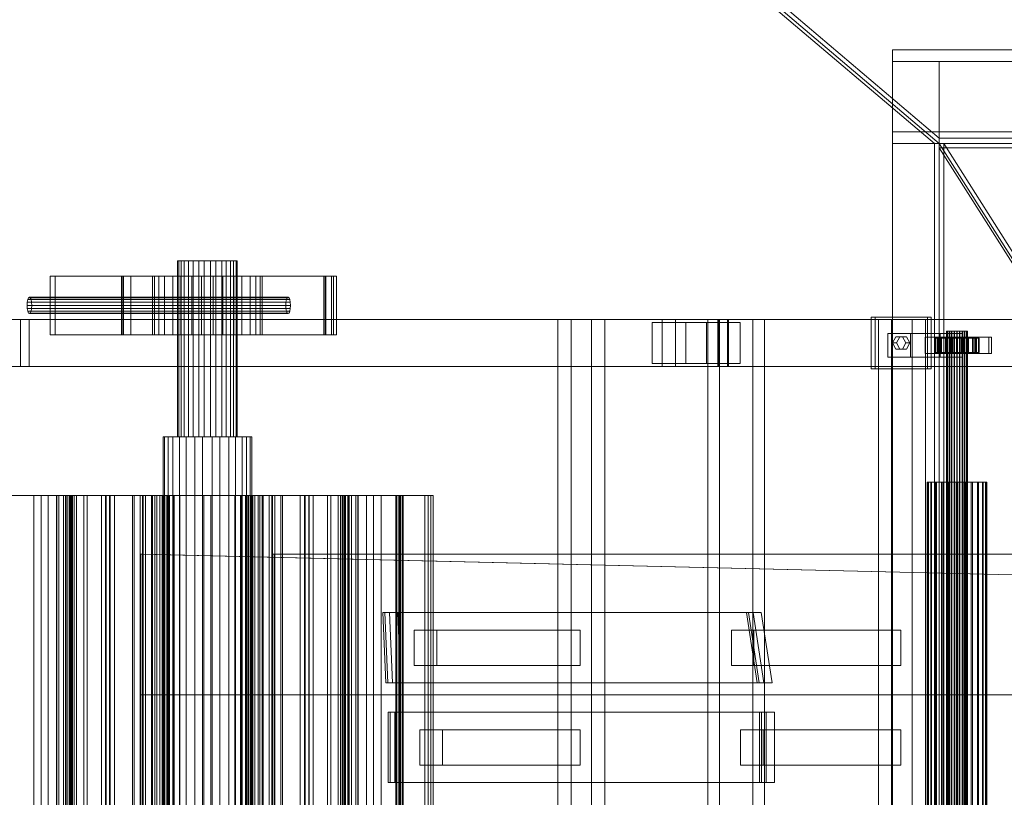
# Model space of a CAD drawing. Header units: millimetres. Extents: x -4395 to 65662, y -65530 to 6847.
# Tile 492 of 656: x 890 to 1730, y -17958 to -17294. Entities that reach past the tile are written whole.
import ezdxf

# ---------------------------------------------------------------- set-up
doc = ezdxf.new("R2010")
doc.units = ezdxf.units.MM
for name, color, linetype, lineweight in [('superior_C01', 7, 'Continuous', 0), ('superior_tolva', 7, 'Continuous', 0), ('superior_tolva-C01', 7, 'Continuous', 0)]:
    doc.layers.add(name, color=color, linetype=linetype, lineweight=lineweight)

msp = doc.modelspace()

# ---------------------------------------------------------------- linework, layer by layer
at = {"layer": 'superior_C01'}
for p, q in [((1025.537, -17500), (1024.645, -17500)), ((1024.645, -17500), (1027.613, -17500)), ((1024.645, -17500), (1024.645, -17650)), ((1030.153, -17500), (1025.537, -17500)), ((1025.537, -17500), (1025.537, -17650)), ((1027.613, -17500), (1033.989, -17500)), ((1027.613, -17500), (1027.613, -17650)), ((1037.791, -17500), (1030.153, -17500)), ((1030.153, -17500), (1030.153, -17650)), ((1033.989, -17500), (1042.803, -17500)), ((1033.989, -17500), (1033.989, -17650)), ((1047.288, -17500), (1037.791, -17500)), ((1037.791, -17500), (1037.791, -17650)), ((1042.803, -17500), (1052.712, -17500)), ((1042.803, -17500), (1042.803, -17650)), ((1057.197, -17500), (1047.288, -17500)), ((1047.288, -17500), (1047.288, -17650)), ((1052.712, -17500), (1062.209, -17500)), ((1052.712, -17500), (1052.712, -17650)), ((1066.011, -17500), (1057.197, -17500)), ((1057.197, -17500), (1057.197, -17650)), ((1062.209, -17500), (1069.847, -17500)), ((1062.209, -17500), (1062.209, -17650)), ((1072.387, -17500), (1066.011, -17500)), ((1066.011, -17500), (1066.011, -17650)), ((1069.847, -17500), (1074.463, -17500)), ((1069.847, -17500), (1069.847, -17650)), ((1075.355, -17500), (1072.387, -17500)), ((1072.387, -17500), (1072.387, -17650)), ((1074.463, -17500), (1075.355, -17500)), ((1074.463, -17650), (1074.463, -17500)), ((1075.355, -17500), (1075.355, -17650)), ((1155.813, -17513), (915.978, -17513)), ((915.978, -17513), (915.978, -17563)), ((920.212, -17513), (915.978, -17513)), ((920.212, -17563), (920.212, -17513)), ((920.212, -17513), (1160.047, -17513)), ((1149.324, -17513), (976.643, -17513)), ((976.643, -17513), (976.643, -17563)), ((978.337, -17513), (976.643, -17513)), ((1150.453, -17513), (977.772, -17513)), ((977.772, -17513), (977.772, -17563)), ((984.828, -17513), (977.772, -17513)), ((978.337, -17563), (978.337, -17513)), ((978.337, -17513), (1151.018, -17513)), ((984.828, -17563), (984.828, -17513)), ((984.828, -17513), (1157.51, -17513)), ((1004.911, -17513), (1003.267, -17513)), ((1003.267, -17513), (1008.737, -17513)), ((1003.267, -17513), (1003.267, -17563)), ((1013.42, -17513), (1004.911, -17513)), ((1004.911, -17513), (1004.911, -17563)), ((1008.737, -17513), (1020.489, -17513)), ((1008.737, -17513), (1008.737, -17563)), ((1027.498, -17513), (1013.42, -17513)), ((1013.42, -17513), (1013.42, -17563)), ((1020.489, -17513), (1036.734, -17513)), ((1020.489, -17513), (1020.489, -17563)), ((1045.001, -17513), (1027.498, -17513)), ((1027.498, -17513), (1027.498, -17563)), ((1036.734, -17513), (1054.999, -17513)), ((1036.734, -17513), (1036.734, -17563)), ((1063.266, -17513), (1045.001, -17513)), ((1045.001, -17513), (1045.001, -17563)), ((1054.999, -17513), (1072.502, -17513)), ((1054.999, -17513), (1054.999, -17563)), ((1079.511, -17513), (1063.266, -17513)), ((1063.266, -17513), (1063.266, -17563)), ((1072.502, -17513), (1086.58, -17513)), ((1072.502, -17513), (1072.502, -17563)), ((1091.263, -17513), (1079.511, -17513)), ((1079.511, -17513), (1079.511, -17563)), ((1086.58, -17513), (1095.089, -17513)), ((1086.58, -17513), (1086.58, -17563)), ((1096.733, -17513), (1091.263, -17513)), ((1091.263, -17513), (1091.263, -17563)), ((1095.089, -17513), (1096.733, -17513)), ((1095.089, -17563), (1095.089, -17513)), ((1096.733, -17513), (1096.733, -17563)), ((1149.324, -17563), (1149.324, -17513)), ((1149.324, -17513), (1151.018, -17513)), ((1150.453, -17563), (1150.453, -17513)), ((1150.453, -17513), (1157.51, -17513)), ((1151.018, -17513), (1151.018, -17563)), ((1155.813, -17563), (1155.813, -17513)), ((1155.813, -17513), (1160.047, -17513)), ((1157.51, -17513), (1157.51, -17563)), ((1160.047, -17513), (1160.047, -17563)), ((896.805, -17533.05), (897.446, -17531.533)), ((897.446, -17531.533), (898.202, -17531)), ((897.446, -17531.533), (1118.094, -17531.533)), ((898.202, -17531), (898.958, -17531.533)), ((1118.851, -17531), (898.202, -17531)), ((898.958, -17531.533), (899.599, -17533.05)), ((898.958, -17531.533), (1119.607, -17531.533)), ((1118.094, -17531.533), (1117.453, -17533.05)), ((1118.851, -17531), (1118.094, -17531.533)), ((1119.607, -17531.533), (1118.851, -17531)), ((1120.248, -17533.05), (1119.607, -17531.533)), ((896.227, -17538), (896.377, -17535.321)), ((896.377, -17540.679), (896.227, -17538)), ((896.227, -17538), (1116.875, -17538)), ((896.377, -17535.321), (896.805, -17533.05)), ((896.377, -17535.321), (1117.025, -17535.321)), ((896.805, -17542.95), (896.377, -17540.679)), ((896.377, -17540.679), (1117.025, -17540.679)), ((896.805, -17533.05), (1117.453, -17533.05)), ((899.599, -17533.05), (900.028, -17535.321)), ((899.599, -17533.05), (1120.248, -17533.05)), ((900.028, -17540.679), (899.599, -17542.95)), ((900.028, -17535.321), (900.178, -17538)), ((900.028, -17535.321), (1120.676, -17535.321)), ((900.178, -17538), (900.028, -17540.679)), ((900.028, -17540.679), (1120.676, -17540.679)), ((900.178, -17538), (1120.826, -17538)), ((1117.025, -17535.321), (1116.875, -17538)), ((1116.875, -17538), (1117.025, -17540.679)), ((1117.453, -17533.05), (1117.025, -17535.321)), ((1117.025, -17540.679), (1117.453, -17542.95)), ((1120.676, -17535.321), (1120.248, -17533.05)), ((1120.248, -17542.95), (1120.676, -17540.679)), ((1120.826, -17538), (1120.676, -17535.321)), ((1120.676, -17540.679), (1120.826, -17538)), ((897.446, -17544.467), (896.805, -17542.95)), ((896.805, -17542.95), (1117.453, -17542.95)), ((898.202, -17545), (897.446, -17544.467)), ((897.446, -17544.467), (1118.094, -17544.467)), ((898.958, -17544.467), (898.202, -17545)), ((898.202, -17545), (1118.851, -17545)), ((899.599, -17542.95), (898.958, -17544.467)), ((898.958, -17544.467), (1119.607, -17544.467)), ((899.599, -17542.95), (1120.248, -17542.95)), ((1117.453, -17542.95), (1118.094, -17544.467)), ((1118.094, -17544.467), (1118.851, -17545)), ((1118.851, -17545), (1119.607, -17544.467)), ((1119.607, -17544.467), (1120.248, -17542.95)), ((1663.982, -17548), (1616.015, -17548)), ((1616.015, -17548), (1616.015, -17592)), ((1619.402, -17548), (1616.015, -17548)), ((1619.402, -17592), (1619.402, -17548)), ((1619.402, -17548), (1667.369, -17548)), ((1663.982, -17592), (1663.982, -17548)), ((1663.982, -17548), (1667.369, -17548)), ((1667.369, -17548), (1667.369, -17592)), ((1437.97, -17550), (866.011, -17550)), ((877.301, -17550), (1449.26, -17550)), ((890.595, -17550), (897.878, -17550)), ((890.595, -17590), (890.595, -17550)), ((1486.263, -17550), (890.595, -17550)), ((897.878, -17550), (897.878, -17590)), ((897.878, -17550), (1493.546, -17550)), ((1377.611, -17550), (1348.831, -17550)), ((1348.831, -17550), (1348.831, -18450)), ((1360.121, -17550), (1348.831, -17550)), ((1360.121, -18450), (1360.121, -17550)), ((1360.121, -17550), (1388.901, -17550)), ((1377.611, -18450), (1377.611, -17550)), ((1377.611, -17550), (1388.901, -17550)), ((1388.901, -17550), (1388.901, -18450)), ((1458.005, -17552.5), (1429.225, -17552.5)), ((1429.225, -17552.5), (1429.225, -17587.5)), ((1475.514, -17552.5), (1429.225, -17552.5)), ((1437.97, -17550), (1449.26, -17550)), ((1437.97, -17590), (1437.97, -17550)), ((2589.177, -17550), (1437.97, -17550)), ((1449.26, -17550), (1449.26, -17590)), ((1449.26, -17550), (2600.468, -17550)), ((1458.005, -17587.5), (1458.005, -17552.5)), ((1458.005, -17552.5), (1504.295, -17552.5)), ((1475.514, -17587.5), (1475.514, -17552.5)), ((1475.514, -17552.5), (1504.295, -17552.5)), ((1515.165, -17550), (1476.791, -17550)), ((1476.791, -17550), (1476.791, -18450)), ((1486.67, -17550), (1476.791, -17550)), ((1485.391, -17550), (1494.418, -17550)), ((1485.391, -17590), (1485.391, -17550)), ((2672.163, -17550), (1485.391, -17550)), ((1486.263, -17550), (1486.263, -17590)), ((1493.546, -17550), (1486.263, -17550)), ((1486.67, -18450), (1486.67, -17550)), ((1486.67, -17550), (1525.044, -17550)), ((1493.546, -17590), (1493.546, -17550)), ((1494.418, -17550), (1494.418, -17590)), ((1494.418, -17550), (2681.189, -17550)), ((1504.295, -17552.5), (1504.295, -17587.5)), ((1515.165, -18450), (1515.165, -17550)), ((1515.165, -17550), (1525.044, -17550)), ((1525.044, -17550), (1525.044, -18450)), ((1651.023, -17550), (1622.243, -17550)), ((1622.243, -17550), (1622.243, -18450)), ((1633.533, -17550), (1622.243, -17550)), ((1633.533, -18450), (1633.533, -17550)), ((1633.533, -17550), (1662.313, -17550)), ((1651.023, -18450), (1651.023, -17550)), ((1651.023, -17550), (1662.313, -17550)), ((1662.313, -17550), (1662.313, -18450)), ((915.978, -17563), (1155.813, -17563)), ((915.978, -17563), (920.212, -17563)), ((1160.047, -17563), (920.212, -17563)), ((976.643, -17563), (1149.324, -17563)), ((976.643, -17563), (978.337, -17563)), ((977.772, -17563), (1150.453, -17563)), ((977.772, -17563), (984.828, -17563)), ((1151.018, -17563), (978.337, -17563)), ((1157.51, -17563), (984.828, -17563)), ((1008.737, -17563), (1003.267, -17563)), ((1003.267, -17563), (1004.911, -17563)), ((1004.911, -17563), (1013.42, -17563)), ((1020.489, -17563), (1008.737, -17563)), ((1013.42, -17563), (1027.498, -17563)), ((1036.734, -17563), (1020.489, -17563)), ((1027.498, -17563), (1045.001, -17563)), ((1054.999, -17563), (1036.734, -17563)), ((1045.001, -17563), (1063.266, -17563)), ((1072.502, -17563), (1054.999, -17563)), ((1063.266, -17563), (1079.511, -17563)), ((1086.58, -17563), (1072.502, -17563)), ((1079.511, -17563), (1091.263, -17563)), ((1095.089, -17563), (1086.58, -17563)), ((1091.263, -17563), (1096.733, -17563)), ((1096.733, -17563), (1095.089, -17563)), ((1151.018, -17563), (1149.324, -17563)), ((1157.51, -17563), (1150.453, -17563)), ((1160.047, -17563), (1155.813, -17563)), ((1649.592, -17562), (1630.405, -17562)), ((1630.405, -17562), (1630.405, -17582)), ((1674.882, -17562), (1630.405, -17562)), ((1634.243, -17570), (1637.121, -17564.804)), ((1637.121, -17564.804), (1642.877, -17564.804)), ((1640.508, -17564.804), (1637.121, -17564.804)), ((1640.508, -17564.804), (1637.63, -17570)), ((1646.264, -17564.804), (1640.508, -17564.804)), ((1642.877, -17564.804), (1645.755, -17570)), ((1646.264, -17564.804), (1642.877, -17564.804)), ((1649.142, -17570), (1646.264, -17564.804)), ((1649.592, -17582), (1649.592, -17562)), ((1649.592, -17562), (1694.069, -17562)), ((1673.753, -17565), (1662.241, -17565)), ((1662.241, -17565), (1662.241, -17579)), ((1674.096, -17565), (1662.241, -17565)), ((1670.807, -17566), (1670.279, -17566)), ((1670.279, -17566), (1680.276, -17566)), ((1670.279, -17578), (1670.279, -17566)), ((1670.279, -17566), (1671.046, -17566)), ((1672.593, -17566), (1670.807, -17566)), ((1670.807, -17566), (1680.526, -17566)), ((1670.807, -17578), (1670.807, -17566)), ((1671.046, -17566), (1680.64, -17566)), ((1671.046, -17578), (1671.046, -17566)), ((1671.046, -17566), (1673.055, -17566)), ((1716.419, -17565), (1672.289, -17565)), ((1672.289, -17565), (1672.289, -17579)), ((1674.548, -17565), (1672.289, -17565)), ((1675.516, -17566), (1672.593, -17566)), ((1672.593, -17566), (1681.372, -17566)), ((1672.593, -17578), (1672.593, -17566)), ((1673.055, -17566), (1681.591, -17566)), ((1673.055, -17578), (1673.055, -17566)), ((1673.055, -17566), (1676.17, -17566)), ((1673.753, -17579), (1673.753, -17565)), ((1673.753, -17565), (1685.608, -17565)), ((1674.096, -17579), (1674.096, -17565)), ((1674.096, -17565), (1685.608, -17565)), ((1674.548, -17579), (1674.548, -17565)), ((1674.548, -17565), (1718.677, -17565)), ((1674.882, -17582), (1674.882, -17562)), ((1674.882, -17562), (1694.069, -17562)), ((1679.376, -17566), (1675.516, -17566)), ((1675.516, -17566), (1682.757, -17566)), ((1675.516, -17578), (1675.516, -17566)), ((1676.17, -17566), (1683.067, -17566)), ((1676.17, -17578), (1676.17, -17566)), ((1676.17, -17566), (1680.177, -17566)), ((1683.911, -17566), (1679.376, -17566)), ((1679.376, -17566), (1684.585, -17566)), ((1679.376, -17578), (1679.376, -17566)), ((1680.177, -17566), (1684.965, -17566)), ((1680.177, -17578), (1680.177, -17566)), ((1680.177, -17566), (1684.804, -17566)), ((1680.526, -17560), (1680.276, -17560)), ((1680.276, -17560), (1680.64, -17560)), ((1680.276, -18440), (1680.276, -17560)), ((1680.276, -17566), (1680.526, -17566)), ((1680.276, -17566), (1680.276, -17578)), ((1680.64, -17566), (1680.276, -17566)), ((1681.372, -17560), (1680.526, -17560)), ((1680.526, -18440), (1680.526, -17560)), ((1680.526, -17566), (1681.372, -17566)), ((1680.526, -17566), (1680.526, -17578)), ((1680.64, -17560), (1681.591, -17560)), ((1680.64, -18440), (1680.64, -17560)), ((1680.64, -17566), (1680.64, -17578)), ((1681.591, -17566), (1680.64, -17566)), ((1682.757, -17560), (1681.372, -17560)), ((1681.372, -18440), (1681.372, -17560)), ((1681.372, -17566), (1682.757, -17566)), ((1681.372, -17566), (1681.372, -17578)), ((1681.591, -17560), (1683.067, -17560)), ((1681.591, -18440), (1681.591, -17560)), ((1681.591, -17566), (1681.591, -17578)), ((1683.067, -17566), (1681.591, -17566)), ((1684.585, -17560), (1682.757, -17560)), ((1682.757, -18440), (1682.757, -17560)), ((1682.757, -17566), (1684.585, -17566)), ((1682.757, -17566), (1682.757, -17578)), ((1683.067, -17560), (1684.965, -17560)), ((1683.067, -18440), (1683.067, -17560)), ((1683.067, -17566), (1683.067, -17578)), ((1684.965, -17566), (1683.067, -17566)), ((1688.811, -17566), (1683.911, -17566)), ((1683.911, -17566), (1686.733, -17566)), ((1683.911, -17578), (1683.911, -17566)), ((1686.733, -17560), (1684.585, -17560)), ((1684.585, -18440), (1684.585, -17560)), ((1684.585, -17566), (1686.733, -17566)), ((1684.585, -17566), (1684.585, -17578)), ((1684.804, -17566), (1687.157, -17566)), ((1684.804, -17578), (1684.804, -17566)), ((1684.804, -17566), (1689.736, -17566)), ((1684.965, -17560), (1687.157, -17560)), ((1684.965, -18440), (1684.965, -17560)), ((1684.965, -17566), (1684.965, -17578)), ((1687.157, -17566), (1684.965, -17566)), ((1685.608, -17565), (1685.608, -17579)), ((1689.055, -17560), (1686.733, -17560)), ((1686.733, -18440), (1686.733, -17560)), ((1686.733, -17566), (1689.055, -17566)), ((1686.733, -17566), (1686.733, -17578)), ((1687.157, -17560), (1689.493, -17560)), ((1687.157, -18440), (1687.157, -17560)), ((1687.157, -17566), (1687.157, -17578)), ((1689.493, -17566), (1687.157, -17566)), ((1693.743, -17566), (1688.811, -17566)), ((1688.811, -17566), (1689.055, -17566)), ((1688.811, -17578), (1688.811, -17566)), ((1691.391, -17560), (1689.055, -17560)), ((1689.055, -18440), (1689.055, -17560)), ((1689.055, -17566), (1691.391, -17566)), ((1689.055, -17566), (1689.055, -17578)), ((1689.493, -17560), (1691.814, -17560)), ((1689.493, -18440), (1689.493, -17560)), ((1689.736, -17566), (1689.493, -17566)), ((1689.493, -17566), (1689.493, -17578)), ((1691.814, -17566), (1689.493, -17566)), ((1689.736, -17578), (1689.736, -17566)), ((1689.736, -17566), (1694.637, -17566)), ((1693.583, -17560), (1691.391, -17560)), ((1691.391, -18440), (1691.391, -17560)), ((1693.743, -17566), (1691.391, -17566)), ((1691.391, -17566), (1693.583, -17566)), ((1691.391, -17566), (1691.391, -17578)), ((1691.814, -17560), (1693.962, -17560)), ((1691.814, -18440), (1691.814, -17560)), ((1694.637, -17566), (1691.814, -17566)), ((1691.814, -17566), (1691.814, -17578)), ((1693.962, -17566), (1691.814, -17566)), ((1704.452, -17565), (1692.94, -17565)), ((1692.94, -17565), (1692.94, -17579)), ((1704.794, -17565), (1692.94, -17565)), ((1695.481, -17560), (1693.583, -17560)), ((1693.583, -18440), (1693.583, -17560)), ((1698.37, -17566), (1693.583, -17566)), ((1693.583, -17566), (1695.481, -17566)), ((1693.583, -17566), (1693.583, -17578)), ((1698.37, -17566), (1693.743, -17566)), ((1693.743, -17578), (1693.743, -17566)), ((1693.962, -17560), (1695.791, -17560)), ((1693.962, -18440), (1693.962, -17560)), ((1699.171, -17566), (1693.962, -17566)), ((1693.962, -17566), (1693.962, -17578)), ((1695.791, -17566), (1693.962, -17566)), ((1694.069, -17562), (1694.069, -17582)), ((1694.637, -17578), (1694.637, -17566)), ((1694.637, -17566), (1699.171, -17566)), ((1696.956, -17560), (1695.481, -17560)), ((1695.481, -18440), (1695.481, -17560)), ((1702.378, -17566), (1695.481, -17566)), ((1695.481, -17566), (1696.956, -17566)), ((1695.481, -17566), (1695.481, -17578)), ((1695.791, -17560), (1697.175, -17560)), ((1695.791, -18440), (1695.791, -17560)), ((1703.032, -17566), (1695.791, -17566)), ((1695.791, -17566), (1695.791, -17578)), ((1697.175, -17566), (1695.791, -17566)), ((1697.908, -17560), (1696.956, -17560)), ((1696.956, -18440), (1696.956, -17560)), ((1705.492, -17566), (1696.956, -17566)), ((1696.956, -17566), (1697.908, -17566)), ((1696.956, -17566), (1696.956, -17578)), ((1697.175, -17560), (1698.021, -17560)), ((1697.175, -18440), (1697.175, -17560)), ((1705.955, -17566), (1697.175, -17566)), ((1697.175, -17566), (1697.175, -17578)), ((1698.021, -17566), (1697.175, -17566)), ((1698.271, -17560), (1697.908, -17560)), ((1697.908, -17560), (1697.908, -18440)), ((1697.908, -17566), (1707.501, -17566)), ((1697.908, -17578), (1697.908, -17566)), ((1697.908, -17566), (1698.271, -17566)), ((1698.021, -17560), (1698.271, -17560)), ((1698.021, -18440), (1698.021, -17560)), ((1707.741, -17566), (1698.021, -17566)), ((1698.021, -17566), (1698.021, -17578)), ((1698.271, -17566), (1698.021, -17566)), ((1698.271, -18440), (1698.271, -17560)), ((1708.268, -17566), (1698.271, -17566)), ((1698.271, -17566), (1698.271, -17578)), ((1702.378, -17566), (1698.37, -17566)), ((1698.37, -17578), (1698.37, -17566)), ((1699.171, -17578), (1699.171, -17566)), ((1699.171, -17566), (1703.032, -17566)), ((1705.492, -17566), (1702.378, -17566)), ((1702.378, -17578), (1702.378, -17566)), ((1703.032, -17578), (1703.032, -17566)), ((1703.032, -17566), (1705.955, -17566)), ((1704.452, -17579), (1704.452, -17565)), ((1704.452, -17565), (1716.307, -17565)), ((1704.794, -17579), (1704.794, -17565)), ((1704.794, -17565), (1716.307, -17565)), ((1707.501, -17566), (1705.492, -17566)), ((1705.492, -17578), (1705.492, -17566)), ((1705.955, -17578), (1705.955, -17566)), ((1705.955, -17566), (1707.741, -17566)), ((1707.501, -17566), (1707.501, -17578)), ((1708.268, -17566), (1707.501, -17566)), ((1707.741, -17578), (1707.741, -17566)), ((1707.741, -17566), (1708.268, -17566)), ((1708.268, -17578), (1708.268, -17566)), ((1716.307, -17565), (1716.307, -17579)), ((1716.419, -17579), (1716.419, -17565)), ((1716.419, -17565), (1718.677, -17565)), ((1718.677, -17565), (1718.677, -17579)), ((1637.121, -17575.196), (1634.243, -17570)), ((1634.243, -17570), (1637.63, -17570)), ((1637.63, -17570), (1640.508, -17575.196)), ((1645.755, -17570), (1642.877, -17575.196)), ((1649.142, -17570), (1645.755, -17570)), ((1646.264, -17575.196), (1649.142, -17570)), ((1630.405, -17582), (1649.592, -17582)), ((1630.405, -17582), (1674.882, -17582)), ((1642.877, -17575.196), (1637.121, -17575.196)), ((1640.508, -17575.196), (1637.121, -17575.196)), ((1640.508, -17575.196), (1646.264, -17575.196)), ((1646.264, -17575.196), (1642.877, -17575.196)), ((1694.069, -17582), (1649.592, -17582)), ((1662.241, -17579), (1673.753, -17579)), ((1662.241, -17579), (1674.096, -17579)), ((1680.276, -17578), (1670.279, -17578)), ((1670.279, -17578), (1670.807, -17578)), ((1671.046, -17578), (1670.279, -17578)), ((1680.526, -17578), (1670.807, -17578)), ((1670.807, -17578), (1672.593, -17578)), ((1680.64, -17578), (1671.046, -17578)), ((1673.055, -17578), (1671.046, -17578)), ((1672.289, -17579), (1716.419, -17579)), ((1672.289, -17579), (1674.548, -17579)), ((1681.372, -17578), (1672.593, -17578)), ((1672.593, -17578), (1675.516, -17578)), ((1681.591, -17578), (1673.055, -17578)), ((1676.17, -17578), (1673.055, -17578)), ((1685.608, -17579), (1673.753, -17579)), ((1685.608, -17579), (1674.096, -17579)), ((1718.677, -17579), (1674.548, -17579)), ((1694.069, -17582), (1674.882, -17582)), ((1682.757, -17578), (1675.516, -17578)), ((1675.516, -17578), (1679.376, -17578)), ((1683.067, -17578), (1676.17, -17578)), ((1680.177, -17578), (1676.17, -17578)), ((1684.585, -17578), (1679.376, -17578)), ((1679.376, -17578), (1683.911, -17578)), ((1684.965, -17578), (1680.177, -17578)), ((1684.804, -17578), (1680.177, -17578)), ((1680.526, -17578), (1680.276, -17578)), ((1680.276, -17578), (1680.64, -17578)), ((1681.372, -17578), (1680.526, -17578)), ((1680.64, -17578), (1681.591, -17578)), ((1682.757, -17578), (1681.372, -17578)), ((1681.591, -17578), (1683.067, -17578)), ((1684.585, -17578), (1682.757, -17578)), ((1683.067, -17578), (1684.965, -17578)), ((1686.733, -17578), (1683.911, -17578)), ((1683.911, -17578), (1688.811, -17578)), ((1686.733, -17578), (1684.585, -17578)), ((1687.157, -17578), (1684.804, -17578)), ((1689.736, -17578), (1684.804, -17578)), ((1684.965, -17578), (1687.157, -17578)), ((1689.055, -17578), (1686.733, -17578)), ((1687.157, -17578), (1689.493, -17578)), ((1689.055, -17578), (1688.811, -17578)), ((1688.811, -17578), (1693.743, -17578)), ((1691.391, -17578), (1689.055, -17578)), ((1689.493, -17578), (1689.736, -17578)), ((1689.493, -17578), (1691.814, -17578)), ((1694.637, -17578), (1689.736, -17578)), ((1693.583, -17578), (1691.391, -17578)), ((1691.391, -17578), (1693.743, -17578)), ((1691.814, -17578), (1694.637, -17578)), ((1691.814, -17578), (1693.962, -17578)), ((1692.94, -17579), (1704.452, -17579)), ((1692.94, -17579), (1704.794, -17579)), ((1695.481, -17578), (1693.583, -17578)), ((1693.583, -17578), (1698.37, -17578)), ((1693.743, -17578), (1698.37, -17578)), ((1693.962, -17578), (1699.171, -17578)), ((1693.962, -17578), (1695.791, -17578)), ((1699.171, -17578), (1694.637, -17578)), ((1696.956, -17578), (1695.481, -17578)), ((1695.481, -17578), (1702.378, -17578)), ((1695.791, -17578), (1703.032, -17578)), ((1695.791, -17578), (1697.175, -17578)), ((1697.908, -17578), (1696.956, -17578)), ((1696.956, -17578), (1705.492, -17578)), ((1697.175, -17578), (1705.955, -17578)), ((1697.175, -17578), (1698.021, -17578)), ((1707.501, -17578), (1697.908, -17578)), ((1698.271, -17578), (1697.908, -17578)), ((1698.021, -17578), (1707.741, -17578)), ((1698.021, -17578), (1698.271, -17578)), ((1698.271, -17578), (1708.268, -17578)), ((1698.37, -17578), (1702.378, -17578)), ((1703.032, -17578), (1699.171, -17578)), ((1702.378, -17578), (1705.492, -17578)), ((1705.955, -17578), (1703.032, -17578)), ((1716.307, -17579), (1704.452, -17579)), ((1716.307, -17579), (1704.794, -17579)), ((1705.492, -17578), (1707.501, -17578)), ((1707.741, -17578), (1705.955, -17578)), ((1707.501, -17578), (1708.268, -17578)), ((1708.268, -17578), (1707.741, -17578)), ((1718.677, -17579), (1716.419, -17579)), ((866.011, -17590), (1437.97, -17590)), ((877.301, -17590), (1449.26, -17590)), ((897.878, -17590), (890.595, -17590)), ((890.595, -17590), (1486.263, -17590)), ((897.878, -17590), (1493.546, -17590)), ((1429.225, -17587.5), (1458.005, -17587.5)), ((1475.514, -17587.5), (1429.225, -17587.5)), ((1449.26, -17590), (1437.97, -17590)), ((1437.97, -17590), (2589.177, -17590)), ((1449.26, -17590), (2600.468, -17590)), ((1504.295, -17587.5), (1458.005, -17587.5)), ((1504.295, -17587.5), (1475.514, -17587.5)), ((1494.418, -17590), (1485.391, -17590)), ((1485.391, -17590), (2672.163, -17590)), ((1486.263, -17590), (1493.546, -17590)), ((1494.418, -17590), (2681.189, -17590)), ((1616.015, -17592), (1663.982, -17592)), ((1616.015, -17592), (1619.402, -17592)), ((1667.369, -17592), (1619.402, -17592)), ((1667.369, -17592), (1663.982, -17592)), ((1013.545, -17650), (1012.216, -17650)), ((1012.216, -17650), (1016.638, -17650)), ((1012.216, -17650), (1012.216, -18350)), ((1020.425, -17650), (1013.545, -17650)), ((1013.545, -17650), (1013.545, -18350)), ((1016.638, -17650), (1026.14, -17650)), ((1016.638, -17650), (1016.638, -18350)), ((1031.807, -17650), (1020.425, -17650)), ((1020.425, -17650), (1020.425, -18350)), ((1027.613, -17650), (1024.645, -17650)), ((1024.645, -17650), (1025.537, -17650)), ((1025.537, -17650), (1030.153, -17650)), ((1026.14, -17650), (1039.274, -17650)), ((1026.14, -17650), (1026.14, -18350)), ((1033.989, -17650), (1027.613, -17650)), ((1030.153, -17650), (1037.791, -17650)), ((1045.959, -17650), (1031.807, -17650)), ((1031.807, -17650), (1031.807, -18350)), ((1042.803, -17650), (1033.989, -17650)), ((1037.791, -17650), (1047.288, -17650)), ((1039.274, -17650), (1054.041, -17650)), ((1039.274, -17650), (1039.274, -18350)), ((1052.712, -17650), (1042.803, -17650)), ((1060.726, -17650), (1045.959, -17650)), ((1045.959, -17650), (1045.959, -18350)), ((1047.288, -17650), (1057.197, -17650)), ((1062.209, -17650), (1052.712, -17650)), ((1054.041, -17650), (1068.193, -17650)), ((1054.041, -17650), (1054.041, -18350)), ((1057.197, -17650), (1066.011, -17650)), ((1073.86, -17650), (1060.726, -17650)), ((1060.726, -17650), (1060.726, -18350)), ((1069.847, -17650), (1062.209, -17650)), ((1066.011, -17650), (1072.387, -17650)), ((1068.193, -17650), (1079.575, -17650)), ((1068.193, -17650), (1068.193, -18350)), ((1074.463, -17650), (1069.847, -17650)), ((1072.387, -17650), (1075.355, -17650)), ((1083.362, -17650), (1073.86, -17650)), ((1073.86, -17650), (1073.86, -18350)), ((1075.355, -17650), (1074.463, -17650)), ((1079.575, -17650), (1086.455, -17650)), ((1079.575, -17650), (1079.575, -18350)), ((1087.784, -17650), (1083.362, -17650)), ((1083.362, -17650), (1083.362, -18350)), ((1086.455, -17650), (1087.784, -17650)), ((1086.455, -18350), (1086.455, -17650)), ((1087.784, -17650), (1087.784, -18350)), ((1664.586, -17688.85), (1663.881, -17688.85)), ((1663.881, -17688.85), (1664.906, -17688.85)), ((1663.881, -18311.15), (1663.881, -17688.85)), ((1666.974, -17688.85), (1664.586, -17688.85)), ((1664.586, -18311.15), (1664.586, -17688.85)), ((1664.906, -17688.85), (1667.592, -17688.85)), ((1664.906, -18311.15), (1664.906, -17688.85)), ((1670.881, -17688.85), (1666.974, -17688.85)), ((1666.974, -18311.15), (1666.974, -17688.85)), ((1667.592, -17688.85), (1671.756, -17688.85)), ((1667.592, -18311.15), (1667.592, -17688.85)), ((1676.042, -17688.85), (1670.881, -17688.85)), ((1670.881, -18311.15), (1670.881, -17688.85)), ((1671.756, -17688.85), (1677.113, -17688.85)), ((1671.756, -18311.15), (1671.756, -17688.85)), ((1682.104, -17688.85), (1676.042, -17688.85)), ((1676.042, -18311.15), (1676.042, -17688.85)), ((1677.113, -17688.85), (1683.299, -17688.85)), ((1677.113, -18311.15), (1677.113, -17688.85)), ((1688.655, -17688.85), (1682.104, -17688.85)), ((1682.104, -18311.15), (1682.104, -17688.85)), ((1683.299, -17688.85), (1689.892, -17688.85)), ((1683.299, -18311.15), (1683.299, -17688.85)), ((1695.249, -17688.85), (1688.655, -17688.85)), ((1688.655, -18311.15), (1688.655, -17688.85)), ((1689.892, -17688.85), (1696.443, -17688.85)), ((1689.892, -18311.15), (1689.892, -17688.85)), ((1701.435, -17688.85), (1695.249, -17688.85)), ((1695.249, -18311.15), (1695.249, -17688.85)), ((1696.443, -17688.85), (1702.505, -17688.85)), ((1696.443, -18311.15), (1696.443, -17688.85)), ((1706.792, -17688.85), (1701.435, -17688.85)), ((1701.435, -18311.15), (1701.435, -17688.85)), ((1702.505, -17688.85), (1707.666, -17688.85)), ((1702.505, -18311.15), (1702.505, -17688.85)), ((1710.955, -17688.85), (1706.792, -17688.85)), ((1706.792, -18311.15), (1706.792, -17688.85)), ((1707.666, -17688.85), (1711.573, -17688.85)), ((1707.666, -18311.15), (1707.666, -17688.85)), ((1713.641, -17688.85), (1710.955, -17688.85)), ((1710.955, -18311.15), (1710.955, -17688.85)), ((1711.573, -17688.85), (1713.961, -17688.85)), ((1711.573, -18311.15), (1711.573, -17688.85)), ((1714.666, -17688.85), (1713.641, -17688.85)), ((1713.641, -17688.85), (1713.641, -18311.15)), ((1713.961, -17688.85), (1714.666, -17688.85)), ((1713.961, -18311.15), (1713.961, -17688.85)), ((1714.666, -18311.15), (1714.666, -17688.85)), ((883.594, -17700), (932.191, -17700)), ((933.468, -17700), (885.501, -17700)), ((934.543, -17700), (885.946, -17700)), ((888.324, -17700), (936.29, -17700)), ((914.284, -17700), (901.874, -17700)), ((901.874, -17700), (921.655, -17700)), ((901.874, -18300), (901.874, -17700)), ((927.232, -17700), (908.311, -17700)), ((908.311, -17700), (921.341, -17700)), ((908.311, -17700), (908.311, -18300)), ((932.407, -17700), (914.284, -17700)), ((914.284, -17700), (914.284, -18300)), ((921.341, -17700), (938.522, -17700)), ((921.341, -18300), (921.341, -17700)), ((921.655, -17700), (932.407, -17700)), ((921.655, -17700), (921.655, -18300)), ((923.453, -18300), (923.453, -17700)), ((923.453, -17700), (959.659, -17700)), ((923.453, -17700), (930.35, -17700)), ((938.522, -17700), (927.232, -17700)), ((927.232, -18300), (927.232, -17700)), ((963.617, -17700), (929.133, -17700)), ((929.133, -17700), (929.133, -18300)), ((936.374, -17700), (929.133, -17700)), ((934.879, -17700), (930.036, -17700)), ((930.036, -17700), (933.367, -17700)), ((930.036, -17700), (930.036, -18300)), ((966.555, -17700), (930.35, -17700)), ((930.35, -17700), (930.35, -18300)), ((932.191, -17700), (932.191, -18300)), ((934.543, -17700), (932.191, -17700)), ((932.407, -18300), (932.407, -17700)), ((933.367, -17700), (944.647, -17700)), ((933.367, -17700), (933.367, -18300)), ((933.468, -18300), (933.468, -17700)), ((933.468, -17700), (936.29, -17700)), ((934.543, -18300), (934.543, -17700)), ((947.568, -17700), (934.879, -17700)), ((934.879, -17700), (934.879, -18300)), ((936.29, -17700), (936.29, -18300)), ((936.374, -18300), (936.374, -17700)), ((936.374, -17700), (970.858, -17700)), ((938.522, -17700), (938.522, -18300)), ((944.647, -17700), (963.107, -17700)), ((944.647, -17700), (944.647, -18300)), ((967.238, -17700), (947.568, -17700)), ((947.568, -17700), (947.568, -18300)), ((959.659, -17700), (959.659, -18300)), ((966.555, -17700), (959.659, -17700)), ((963.107, -17700), (987.488, -17700)), ((963.107, -17700), (963.107, -18300)), ((963.617, -18300), (963.617, -17700)), ((963.617, -17700), (970.858, -17700)), ((966.555, -18300), (966.555, -17700)), ((992.547, -17700), (967.238, -17700)), ((967.238, -17700), (967.238, -18300)), ((970.858, -17700), (970.858, -18300)), ((1003.311, -17700), (986.049, -17700)), ((986.049, -17700), (994.589, -17700)), ((986.049, -18300), (986.049, -17700)), ((987.488, -17700), (1016.13, -17700)), ((987.488, -17700), (987.488, -18300)), ((1021.772, -17700), (992.547, -17700)), ((992.547, -17700), (992.547, -18300)), ((994.589, -17700), (1009.546, -17700)), ((994.589, -17700), (994.589, -18300)), ((1002.476, -17700), (995.152, -17700)), ((995.152, -17700), (1012.641, -17700)), ((995.152, -17700), (995.152, -18300)), ((997.22, -18300), (997.22, -17700)), ((997.22, -17700), (1011.333, -17700)), ((997.22, -17700), (1006.814, -17700)), ((1017.629, -17700), (1002.476, -17700)), ((1002.476, -18300), (1002.476, -17700)), ((1009.546, -17700), (1003.311, -17700)), ((1003.311, -17700), (1003.311, -18300)), ((1016.913, -17700), (1005.151, -17700)), ((1005.151, -17700), (1005.151, -18300)), ((1014.87, -17700), (1005.151, -17700)), ((1020.926, -17700), (1006.814, -17700)), ((1006.814, -17700), (1006.814, -18300)), ((1009.546, -18300), (1009.546, -17700)), ((1011.333, -17700), (1011.333, -18300)), ((1020.926, -17700), (1011.333, -17700)), ((1012.641, -17700), (1017.629, -17700)), ((1012.641, -18300), (1012.641, -17700)), ((1014.87, -18300), (1014.87, -17700)), ((1014.87, -17700), (1026.632, -17700)), ((1016.13, -17700), (1047.079, -17700)), ((1016.13, -17700), (1016.13, -18300)), ((1016.913, -18300), (1016.913, -17700)), ((1016.913, -17700), (1026.632, -17700)), ((1017.629, -17700), (1017.629, -18300)), ((1020.926, -18300), (1020.926, -17700)), ((1052.921, -17700), (1021.772, -17700)), ((1021.772, -17700), (1021.772, -18300)), ((1026.632, -17700), (1026.632, -18300)), ((1047.079, -17700), (1078.228, -17700)), ((1047.079, -17700), (1047.079, -18300)), ((1083.87, -17700), (1052.921, -17700)), ((1052.921, -17700), (1052.921, -18300)), ((1085.13, -17700), (1073.368, -17700)), ((1073.368, -17700), (1073.368, -18300)), ((1083.087, -17700), (1073.368, -17700)), ((1078.228, -17700), (1107.453, -17700)), ((1078.228, -17700), (1078.228, -18300)), ((1079.074, -18300), (1079.074, -17700)), ((1079.074, -17700), (1093.186, -17700)), ((1079.074, -17700), (1088.667, -17700)), ((1087.359, -17700), (1082.371, -17700)), ((1082.371, -17700), (1097.524, -17700)), ((1082.371, -17700), (1082.371, -18300)), ((1083.087, -18300), (1083.087, -17700)), ((1083.087, -17700), (1094.849, -17700)), ((1112.512, -17700), (1083.87, -17700)), ((1083.87, -17700), (1083.87, -18300)), ((1085.13, -18300), (1085.13, -17700)), ((1085.13, -17700), (1094.849, -17700)), ((1104.848, -17700), (1087.359, -17700)), ((1087.359, -18300), (1087.359, -17700)), ((1102.78, -17700), (1088.667, -17700)), ((1088.667, -17700), (1088.667, -18300)), ((1090.454, -17700), (1096.689, -17700)), ((1105.411, -17700), (1090.454, -17700)), ((1090.454, -18300), (1090.454, -17700)), ((1093.186, -17700), (1093.186, -18300)), ((1102.78, -17700), (1093.186, -17700)), ((1094.849, -17700), (1094.849, -18300)), ((1096.689, -17700), (1113.951, -17700)), ((1096.689, -17700), (1096.689, -18300)), ((1097.524, -17700), (1104.848, -17700)), ((1097.524, -18300), (1097.524, -17700)), ((1102.78, -18300), (1102.78, -17700)), ((1104.848, -17700), (1104.848, -18300)), ((1113.951, -17700), (1105.411, -17700)), ((1105.411, -17700), (1105.411, -18300)), ((1107.453, -17700), (1132.762, -17700)), ((1107.453, -17700), (1107.453, -18300)), ((1136.893, -17700), (1112.512, -17700)), ((1112.512, -17700), (1112.512, -18300)), ((1113.951, -18300), (1113.951, -17700)), ((1163.626, -17700), (1129.142, -17700)), ((1129.142, -17700), (1129.142, -18300)), ((1136.383, -17700), (1129.142, -17700)), ((1132.762, -17700), (1152.432, -17700)), ((1132.762, -17700), (1132.762, -18300)), ((1133.445, -18300), (1133.445, -17700)), ((1133.445, -17700), (1169.65, -17700)), ((1133.445, -17700), (1140.341, -17700)), ((1136.383, -18300), (1136.383, -17700)), ((1136.383, -17700), (1170.867, -17700)), ((1155.353, -17700), (1136.893, -17700)), ((1136.893, -17700), (1136.893, -18300)), ((1176.547, -17700), (1140.341, -17700)), ((1140.341, -17700), (1140.341, -18300)), ((1152.432, -17700), (1165.121, -17700)), ((1152.432, -17700), (1152.432, -18300)), ((1166.633, -17700), (1155.353, -17700)), ((1155.353, -17700), (1155.353, -18300)), ((1178.659, -17700), (1161.478, -17700)), ((1161.478, -17700), (1172.768, -17700)), ((1161.478, -17700), (1161.478, -18300)), ((1163.626, -18300), (1163.626, -17700)), ((1163.626, -17700), (1170.867, -17700)), ((1211.676, -17700), (1163.71, -17700)), ((1163.71, -17700), (1163.71, -18300)), ((1166.532, -17700), (1163.71, -17700)), ((1165.121, -17700), (1169.964, -17700)), ((1165.121, -18300), (1165.121, -17700)), ((1165.457, -18300), (1165.457, -17700)), ((1165.457, -17700), (1214.054, -17700)), ((1165.457, -17700), (1167.809, -17700)), ((1166.532, -18300), (1166.532, -17700)), ((1166.532, -17700), (1214.499, -17700)), ((1169.964, -17700), (1166.633, -17700)), ((1166.633, -17700), (1166.633, -18300)), ((1167.593, -17700), (1185.716, -17700)), ((1178.345, -17700), (1167.593, -17700)), ((1167.593, -18300), (1167.593, -17700)), ((1216.406, -17700), (1167.809, -17700)), ((1167.809, -17700), (1167.809, -18300)), ((1169.65, -17700), (1169.65, -18300)), ((1176.547, -17700), (1169.65, -17700)), ((1169.964, -17700), (1169.964, -18300)), ((1170.867, -17700), (1170.867, -18300)), ((1172.768, -17700), (1191.689, -17700)), ((1172.768, -18300), (1172.768, -17700)), ((1176.547, -18300), (1176.547, -17700)), ((1198.126, -17700), (1178.345, -17700)), ((1178.345, -17700), (1178.345, -18300)), ((1191.689, -17700), (1178.659, -17700)), ((1178.659, -18300), (1178.659, -17700)), ((1185.716, -17700), (1198.126, -17700)), ((1185.716, -17700), (1185.716, -18300)), ((1191.689, -17700), (1191.689, -18300)), ((1198.126, -18300), (1198.126, -17700)), ((1235.485, -17700), (1210.716, -17700)), ((1210.716, -17700), (1215.116, -17700)), ((1210.716, -17700), (1210.716, -18300)), ((1211.676, -18300), (1211.676, -17700)), ((1211.676, -17700), (1214.499, -17700)), ((1213.222, -17700), (1238.378, -17700)), ((1216.89, -17700), (1213.222, -17700)), ((1213.222, -18300), (1213.222, -17700)), ((1214.054, -17700), (1214.054, -18300)), ((1216.406, -17700), (1214.054, -17700)), ((1214.499, -17700), (1214.499, -18300)), ((1215.116, -17700), (1240.564, -17700)), ((1215.116, -18300), (1215.116, -17700)), ((1216.406, -18300), (1216.406, -17700)), ((1242.61, -17700), (1216.89, -17700)), ((1216.89, -17700), (1216.89, -18300)), ((1240.564, -17700), (1235.485, -17700)), ((1235.485, -18300), (1235.485, -17700)), ((1238.378, -17700), (1242.61, -17700)), ((1238.378, -17700), (1238.378, -18300)), ((1240.564, -17700), (1240.564, -18300)), ((1242.61, -18300), (1242.61, -17700)), ((993.259, -17870), (993.259, -17750)), ((993.259, -17750), (1895.052, -17771.702)), ((994.943, -17750), (993.259, -17750)), ((1896.736, -17771.702), (994.943, -17750)), ((994.943, -17750), (994.943, -17870)), ((1105.699, -18250), (1105.699, -17750)), ((1105.699, -17750), (10210.031, -17750)), ((1105.699, -17750), (1107.119, -17750)), ((10211.451, -17750), (1107.119, -17750)), ((1107.119, -17750), (1107.119, -18250)), ((1509.704, -17800), (1199.643, -17800)), ((1199.643, -17800), (1202.113, -17860)), ((1201.336, -17800), (1199.643, -17800)), ((1511.398, -17800), (1201.336, -17800)), ((1201.336, -17800), (1203.806, -17860)), ((1205.288, -17800), (1201.336, -17800)), ((1515.349, -17800), (1205.288, -17800)), ((1205.288, -17800), (1207.758, -17860)), ((1212.344, -17800), (1205.288, -17800)), ((1214.814, -17860), (1212.344, -17800)), ((1212.344, -17800), (1522.406, -17800)), ((1518.854, -17860), (1509.704, -17800)), ((1509.704, -17800), (1511.398, -17800)), ((1520.547, -17860), (1511.398, -17800)), ((1511.398, -17800), (1515.349, -17800)), ((1524.499, -17860), (1515.349, -17800)), ((1515.349, -17800), (1522.406, -17800)), ((1522.406, -17800), (1531.555, -17860)), ((1245.625, -17815), (1226.438, -17815)), ((1226.438, -17815), (1226.438, -17845)), ((1348.831, -17815), (1226.438, -17815)), ((1245.625, -17845), (1245.625, -17815)), ((1245.625, -17815), (1368.018, -17815)), ((1348.831, -17845), (1348.831, -17815)), ((1348.831, -17815), (1368.018, -17815)), ((1368.018, -17815), (1368.018, -17845)), ((1516.018, -17815), (1496.831, -17815)), ((1496.831, -17815), (1496.831, -17845)), ((1622.243, -17815), (1496.831, -17815)), ((1516.018, -17845), (1516.018, -17815)), ((1516.018, -17815), (1641.429, -17815)), ((1622.243, -17845), (1622.243, -17815)), ((1622.243, -17815), (1641.429, -17815)), ((1641.429, -17815), (1641.429, -17845)), ((1226.438, -17845), (1245.625, -17845)), ((1226.438, -17845), (1348.831, -17845)), ((1368.018, -17845), (1245.625, -17845)), ((1368.018, -17845), (1348.831, -17845)), ((1496.831, -17845), (1516.018, -17845)), ((1496.831, -17845), (1622.243, -17845)), ((1641.429, -17845), (1516.018, -17845)), ((1641.429, -17845), (1622.243, -17845)), ((1202.113, -17860), (1518.854, -17860)), ((1202.113, -17860), (1203.806, -17860)), ((1203.806, -17860), (1520.547, -17860)), ((1203.806, -17860), (1207.758, -17860)), ((1207.758, -17860), (1524.499, -17860)), ((1207.758, -17860), (1214.814, -17860)), ((1531.555, -17860), (1214.814, -17860)), ((1520.547, -17860), (1518.854, -17860)), ((1524.499, -17860), (1520.547, -17860)), ((1531.555, -17860), (1524.499, -17860)), ((993.259, -18000), (993.259, -17870)), ((993.259, -17870), (1914.367, -17870)), ((994.943, -17870), (993.259, -17870)), ((1916.05, -17870), (994.943, -17870)), ((994.943, -17870), (994.943, -18000)), ((1520.83, -17885), (1204.089, -17885)), ((1204.089, -17885), (1204.089, -17945)), ((1205.782, -17885), (1204.089, -17885)), ((1522.523, -17885), (1205.782, -17885)), ((1205.782, -17885), (1205.782, -17945)), ((1209.734, -17885), (1205.782, -17885)), ((1526.475, -17885), (1209.734, -17885)), ((1209.734, -17885), (1209.734, -17945)), ((1216.79, -17885), (1209.734, -17885)), ((1216.79, -17945), (1216.79, -17885)), ((1216.79, -17885), (1533.531, -17885)), ((1520.83, -17945), (1520.83, -17885)), ((1520.83, -17885), (1522.523, -17885)), ((1522.523, -17945), (1522.523, -17885)), ((1522.523, -17885), (1526.475, -17885)), ((1526.475, -17945), (1526.475, -17885)), ((1526.475, -17885), (1533.531, -17885)), ((1533.531, -17885), (1533.531, -17945)), ((1250.374, -17900), (1231.188, -17900)), ((1231.188, -17900), (1231.188, -17930)), ((1348.831, -17900), (1231.188, -17900)), ((1250.374, -17930), (1250.374, -17900)), ((1250.374, -17900), (1368.018, -17900)), ((1348.831, -17930), (1348.831, -17900)), ((1348.831, -17900), (1368.018, -17900)), ((1368.018, -17900), (1368.018, -17930)), ((1523.924, -17900), (1504.737, -17900)), ((1504.737, -17900), (1504.737, -17930)), ((1622.243, -17900), (1504.737, -17900)), ((1523.924, -17930), (1523.924, -17900)), ((1523.924, -17900), (1641.429, -17900)), ((1622.243, -17930), (1622.243, -17900)), ((1622.243, -17900), (1641.429, -17900)), ((1641.429, -17900), (1641.429, -17930)), ((1231.188, -17930), (1250.374, -17930)), ((1231.188, -17930), (1348.831, -17930)), ((1368.018, -17930), (1250.374, -17930)), ((1368.018, -17930), (1348.831, -17930)), ((1504.737, -17930), (1523.924, -17930)), ((1504.737, -17930), (1622.243, -17930)), ((1641.429, -17930), (1523.924, -17930)), ((1641.429, -17930), (1622.243, -17930)), ((1204.089, -17945), (1520.83, -17945)), ((1204.089, -17945), (1205.782, -17945)), ((1205.782, -17945), (1522.523, -17945)), ((1205.782, -17945), (1209.734, -17945)), ((1209.734, -17945), (1526.475, -17945)), ((1209.734, -17945), (1216.79, -17945)), ((1533.531, -17945), (1216.79, -17945)), ((1522.523, -17945), (1520.83, -17945)), ((1526.475, -17945), (1522.523, -17945)), ((1533.531, -17945), (1526.475, -17945))]:
    msp.add_line(p, q, dxfattribs=at)
at = {"layer": 'superior_tolva'}
for p, q in [((349.2, -16270.364), (1674.2, -17395.364)), ((1670.065, -17400), (345.065, -16275)), ((349.2, -16275), (1674.2, -17400)), ((1634.2, -17390), (1634.2, -17320)), ((1634.2, -17320), (3614.2, -17320)), ((1634.2, -17330), (1634.2, -17320)), ((3614.2, -17330), (1634.2, -17330)), ((1634.2, -17390), (1634.2, -17330)), ((1634.2, -17400), (1634.2, -17330)), ((1634.2, -17330), (2514.2, -17330)), ((1634.2, -18670), (1634.2, -17330)), ((1634.2, -17330), (1674.2, -17330)), ((1674.2, -17330), (1674.2, -18670)), ((3614.2, -17390), (1634.2, -17390)), ((1674.2, -17395.364), (2474.2, -17395.364)), ((1674.2, -17395.364), (1674.2, -17400)), ((2514.2, -17400), (1634.2, -17400)), ((1670.065, -18600), (1670.065, -17400)), ((1674.2, -17400), (1670.065, -17400)), ((1674.2, -17400), (1674.2, -18600)), ((2474.2, -17400), (1674.2, -17400))]:
    msp.add_line(p, q, dxfattribs=at)
at = {"layer": 'superior_tolva-C01'}
for p, q in [((1911.451, -17775), (1674.2, -17400)), ((1674.2, -17400), (2474.2, -17400)), ((1674.2, -17400), (1674.2, -17403.554)), ((1674.2, -18600), (1674.2, -17400)), ((1678.039, -17400), (1674.2, -17400)), ((2474.2, -17403.554), (1674.2, -17403.554)), ((1674.2, -17403.554), (1911.451, -17778.554)), ((1678.039, -17400), (1678.039, -18600)), ((1915.29, -17775), (1678.039, -17400))]:
    msp.add_line(p, q, dxfattribs=at)

doc.saveas('drawing.dxf')
